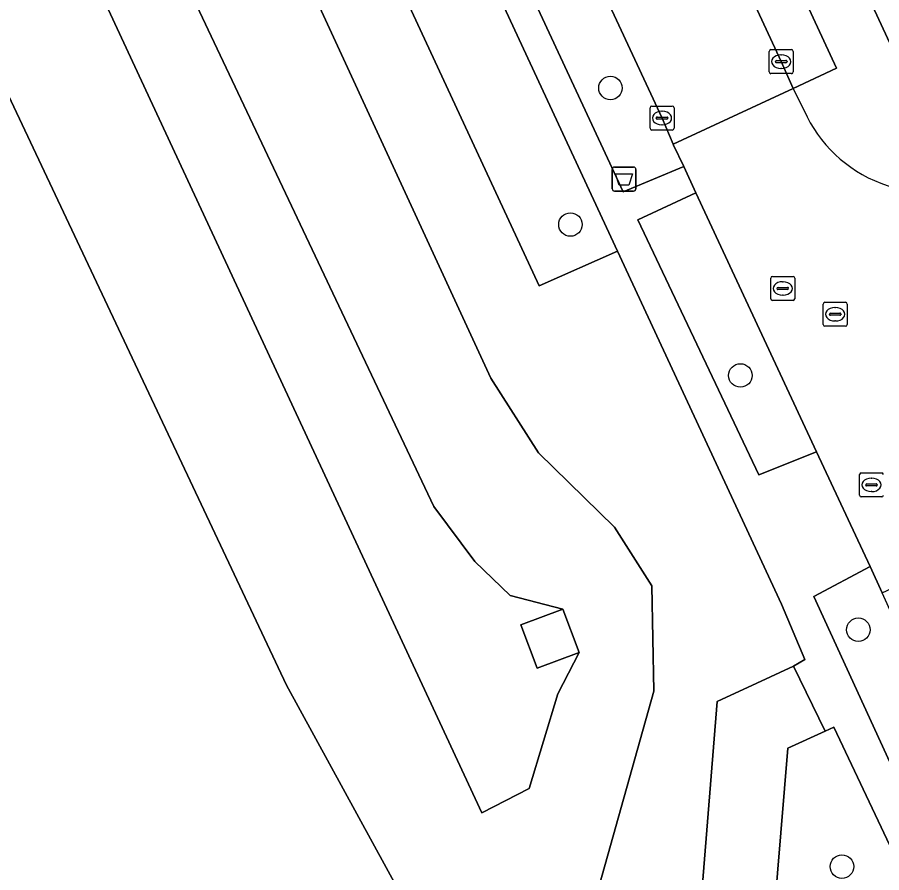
# Model space of a CAD drawing. Extents: x 160030 to 160839, y 385325 to 386450.
# Drawn here: x 160527.37 to 160563.39, y 385895.84 to 385931.47 of the extents above; entities that cross this region are included whole.
import ezdxf

# ---------------------------------------------------------------- set-up
doc = ezdxf.new("R2010")
doc.units = 0
for name, color, linetype in [('IMGEO_Afvalbak', 7, 'Continuous'), ('IMGEO_Boom', 7, 'Continuous'), ('IMGEO_Erf', 7, 'Continuous'), ('IMGEO_Groenvoorziening', 7, 'Continuous'), ('IMGEO_Kolk', 7, 'Continuous'), ('IMGEO_Oever', 7, 'Continuous'), ('IMGEO_Parkeervlak_open', 7, 'Continuous'), ('IMGEO_Rijbaan_lokaal_open', 7, 'Continuous'), ('IMGEO_Rioolput', 7, 'Continuous'), ('IMGEO_Terreindeel_open', 7, 'Continuous'), ('IMGEO_Voetpad_halfverhard', 7, 'Continuous'), ('IMGEO_Voetpad_open', 7, 'Continuous'), ('IMGEO_Waterloop', 7, 'Continuous')]:
    doc.layers.add(name, color=color, linetype=linetype)

msp = doc.modelspace()

# ---------------------------------------------------------------- linework, layer by layer
at = {"layer": 'IMGEO_Afvalbak'}
for p, q in [((160552.158, 385924.329), (160552.158, 385925.129)), ((160552.158, 385925.129), (160552.158, 385924.329)), ((160552.258, 385925.229), (160553.048, 385925.229)), ((160553.048, 385925.229), (160552.258, 385925.229)), ((160553.148, 385925.129), (160553.148, 385924.329)), ((160553.148, 385924.329), (160553.148, 385925.129)), ((160553.048, 385924.229), (160552.258, 385924.229)), ((160552.258, 385924.229), (160553.048, 385924.229))]:
    msp.add_line(p, q, dxfattribs=at)
msp.add_lwpolyline([(160552.301, 385924.943), (160553.005, 385924.943), (160552.856, 385924.473), (160552.45, 385924.473), (160552.301, 385924.943)], dxfattribs=at)
for centre, start, end in [((160552.258, 385925.129), 90, 180), ((160552.258, 385925.129), 90, 180), ((160553.048, 385925.129), 0, 90), ((160553.048, 385925.129), 360, 90), ((160552.258, 385924.329), 180, 270), ((160552.258, 385924.329), 180, 270), ((160553.048, 385924.329), 270, 0), ((160553.048, 385924.329), 270, 0)]:
    msp.add_arc(centre, 0.1, start, end, dxfattribs=at)
at = {"layer": 'IMGEO_Boom'}
for centre in [(160552.086, 385928.522), (160550.419, 385922.836), (160557.5, 385916.552), (160562.414, 385905.964), (160561.732, 385896.099)]:
    msp.add_circle(centre, 0.489, dxfattribs=at)
at = {"layer": 'IMGEO_Erf'}
msp.add_lwpolyline([(160546.192, 385968.048), (160547.446, 385965.457), (160563.989, 385929.826)], dxfattribs=at)
at = {"layer": 'IMGEO_Groenvoorziening'}
for points in [[(160534.011, 385961.278), (160525.829, 385978.853), (160520.982, 385989.303), (160518.129, 385987.404), (160517.975, 385987.302), (160549.116, 385920.283), (160552.385, 385921.729)], [(160551.097, 385934.009), (160548.608, 385932.831), (160552.616, 385924.196), (160555.142, 385925.253), (160554.717, 385926.143), (160554.701, 385926.179), (160554.236, 385927.272)], [(160555.644, 385924.162), (160553.227, 385923.032), (160558.262, 385912.41), (160560.674, 385913.37)], [(160568.436, 385896.65), (160564.426, 385905.259), (160563.408, 385907.496), (160562.904, 385908.603), (160560.564, 385907.353), (160573.062, 385880.106), (160575.555, 385881.338), (160575.066, 385882.398), (160574.109, 385884.426)]]:
    msp.add_lwpolyline(points, close=True, dxfattribs=at)
for points in [[(160552.385, 385921.729), (160549.116, 385920.283), (160517.975, 385987.302), (160502.211, 385976.812), (160500, 385975.341), (160484.1, 385964.767), (160486.67, 385960.949), (160493.161, 385965.253), (160500, 385954.956), (160501.472, 385952.74), (160500, 385951.762), (160491.563, 385946.151), (160490.669, 385945.554), (160480.709, 385938.936), (160478.98, 385937.752), (160470.616, 385950.327), (160472.287, 385951.367), (160478.178, 385955.304), (160475.564, 385959.077), (160462.321, 385950.277)], [(160519.065, 385976.992), (160521.433, 385972.02), (160547.105, 385916.441), (160549.089, 385913.332), (160552.25, 385910.232), (160553.804, 385907.798), (160553.888, 385903.403), (160551.515, 385894.946), (160549.515, 385892.074), (160547.135, 385891.226), (160544.531, 385892.789), (160538.589, 385903.66), (160507.723, 385969.087)], [(160534.769, 385876.623), (160554.77, 385881.033), (160556.526, 385902.974), (160558.186, 385903.742), (160559.719, 385904.451), (160560.188, 385904.724), (160559.214, 385907.028), (160557.493, 385910.733), (160552.385, 385921.729)], [(160561.039, 385901.737), (160559.477, 385901.027), (160557.601, 385878.359), (160558.635, 385873.38), (160563.642, 385874.467), (160570.205, 385875.878)], [(160572.058, 385879.623), (160571.96, 385879.583), (160561.392, 385901.906), (160561.039, 385901.737)]]:
    msp.add_lwpolyline(points, dxfattribs=at)
at = {"layer": 'IMGEO_Kolk'}
for p, q in [((160558.7, 385929.194), (160558.7, 385930.046)), ((160558.775, 385930.12), (160559.627, 385930.12)), ((160559.188, 385929.9), (160559.213, 385929.9)), ((160559.701, 385930.046), (160559.701, 385929.194)), ((160558.959, 385929.614), (160558.959, 385929.626)), ((160559.397, 385929.577), (160558.999, 385929.577)), ((160559.002, 385929.663), (160559.4, 385929.663)), ((160559.443, 385929.626), (160559.443, 385929.614)), ((160559.627, 385929.12), (160558.775, 385929.12)), ((160559.211, 385929.34), (160559.186, 385929.34)), ((160553.735, 385926.846), (160553.735, 385927.698)), ((160553.81, 385927.772), (160554.662, 385927.772)), ((160554.736, 385927.698), (160554.736, 385926.846)), ((160553.994, 385927.266), (160553.994, 385927.278)), ((160554.037, 385927.315), (160554.435, 385927.315)), ((160554.223, 385927.552), (160554.248, 385927.552)), ((160554.478, 385927.278), (160554.478, 385927.266)), ((160554.432, 385927.229), (160554.034, 385927.229)), ((160554.246, 385926.992), (160554.221, 385926.992)), ((160554.662, 385926.772), (160553.81, 385926.772))]:
    msp.add_line(p, q, dxfattribs=at)
for points in [[(160558.7, 385929.194), (160558.7, 385930.046)], [(160558.775, 385930.12), (160559.627, 385930.12)], [(160559.701, 385930.046), (160559.701, 385929.194)], [(160559.627, 385929.12), (160558.775, 385929.12)], [(160553.735, 385926.846), (160553.735, 385927.698)], [(160553.81, 385927.772), (160554.662, 385927.772)], [(160554.736, 385927.698), (160554.736, 385926.846)], [(160554.662, 385926.772), (160553.81, 385926.772)]]:
    msp.add_lwpolyline(points, dxfattribs=at)
for centre, radius, start, end in [((160558.777, 385930.044), 0.0765, 91.552, 178.448), ((160558.777, 385930.044), 0.0765, 91.552, 178.448), ((160559.625, 385930.044), 0.0765, 1.552, 88.448), ((160559.625, 385930.044), 0.0765, 1.552, 88.448), ((160558.999, 385929.623), 0.0403, 85.8775, 175.7526), ((160558.996, 385929.613), 0.0366, 178.938, 274.7102), ((160559.4, 385929.62), 0.043, 264.8664, 352.4533), ((160559.404, 385929.625), 0.0386, 1.7309, 96.639), ((160558.777, 385929.196), 0.0765, 181.552, 268.448), ((160558.777, 385929.196), 0.0765, 181.552, 268.448), ((160559.625, 385929.196), 0.0765, 271.552, 358.448), ((160559.625, 385929.196), 0.0765, 271.552, 358.448), ((160553.812, 385927.696), 0.0765, 91.552, 178.448), ((160553.812, 385927.696), 0.0765, 91.552, 178.448), ((160554.66, 385927.696), 0.0765, 1.552, 88.448), ((160554.66, 385927.696), 0.0765, 1.552, 88.448), ((160554.034, 385927.275), 0.0403, 85.8775, 175.7526), ((160554.031, 385927.265), 0.0366, 178.938, 274.7102), ((160554.435, 385927.272), 0.043, 264.8664, 352.4533), ((160554.439, 385927.277), 0.0386, 1.7309, 96.639), ((160553.812, 385926.848), 0.0765, 181.552, 268.448), ((160553.812, 385926.848), 0.0765, 181.552, 268.448), ((160554.66, 385926.848), 0.0765, 271.552, 358.448), ((160554.66, 385926.848), 0.0765, 271.552, 358.448)]:
    msp.add_arc(centre, radius, start, end, dxfattribs=at)
for centre, major_axis, ratio, start_param, end_param in [((160559.187, 385929.62), (-0.387, 0.002), 0.722429, 4.712389, 7.853982), ((160559.212, 385929.62), (-0.39, 0.002), 0.717154, 1.570796, 4.712389), ((160554.222, 385927.272), (-0.387, 0.002), 0.722429, 4.712389, 7.853982), ((160554.247, 385927.272), (-0.39, 0.002), 0.717154, 1.570796, 4.712389)]:
    msp.add_ellipse(centre, major_axis=major_axis, ratio=ratio, start_param=start_param, end_param=end_param, dxfattribs=at)
at = {"layer": 'IMGEO_Oever'}
msp.add_lwpolyline([(160506.028, 385972.683), (160507.723, 385969.087), (160538.589, 385903.66), (160544.531, 385892.789), (160547.135, 385891.226), (160549.515, 385892.074), (160551.515, 385894.946), (160553.888, 385903.403), (160553.804, 385907.798), (160552.25, 385910.232), (160549.089, 385913.332), (160547.105, 385916.441), (160521.433, 385972.02)], dxfattribs=at)
msp.add_lwpolyline([(160513.847, 385969.015), (160512.937, 385971.201), (160515.683, 385972.273), (160516.903, 385969.843), (160544.727, 385911.096), (160546.434, 385908.8), (160547.902, 385907.384), (160550.106, 385906.826), (160550.781, 385905.013), (160549.894, 385903.288), (160548.695, 385899.349), (160546.728, 385898.335)], close=True, dxfattribs=at)
at = {"layer": 'IMGEO_Parkeervlak_open'}
msp.add_lwpolyline([(160542.041, 385966.596), (160551.001, 385947.279), (160559.201, 385929.62), (160559.7, 385928.508), (160561.511, 385929.344), (160543.85, 385967.418)], close=True, dxfattribs=at)
at = {"layer": 'IMGEO_Rijbaan_lokaal_open'}
msp.add_lwpolyline([(160551.001, 385947.279), (160542.041, 385966.596), (160537.067, 385964.186), (160537.831, 385962.561), (160546.008, 385944.933), (160551.097, 385934.009), (160554.236, 385927.272), (160554.701, 385926.179), (160559.7, 385928.508), (160559.201, 385929.62)], close=True, dxfattribs=at)
msp.add_lwpolyline([(160560.156, 385927.586), (160559.7, 385928.508), (160554.701, 385926.179), (160554.717, 385926.143), (160555.142, 385925.253), (160555.644, 385924.162), (160560.674, 385913.37), (160562.904, 385908.603), (160563.408, 385907.496), (160568.341, 385909.809), (160567.828, 385911.038), (160567.288, 385912.232)], dxfattribs=at)
msp.add_arc((160565.383, 385929.899), 5.716, 203.8721, 294.4115, dxfattribs=at)
at = {"layer": 'IMGEO_Rioolput'}
for p, q in [((160558.766, 385919.748), (160558.766, 385920.6)), ((160558.841, 385920.674), (160559.693, 385920.674)), ((160559.254, 385920.454), (160559.279, 385920.454)), ((160559.767, 385920.6), (160559.767, 385919.748)), ((160559.025, 385920.168), (160559.025, 385920.18)), ((160559.463, 385920.131), (160559.065, 385920.131)), ((160559.068, 385920.217), (160559.466, 385920.217)), ((160559.509, 385920.18), (160559.509, 385920.168)), ((160559.277, 385919.894), (160559.252, 385919.894)), ((160559.693, 385919.674), (160558.841, 385919.674)), ((160560.949, 385918.675), (160560.949, 385919.527)), ((160561.024, 385919.601), (160561.876, 385919.601)), ((160561.437, 385919.381), (160561.462, 385919.381)), ((160561.95, 385919.527), (160561.95, 385918.675)), ((160561.208, 385919.095), (160561.208, 385919.107)), ((160561.646, 385919.058), (160561.248, 385919.058)), ((160561.251, 385919.144), (160561.649, 385919.144)), ((160561.692, 385919.107), (160561.692, 385919.095)), ((160561.46, 385918.821), (160561.435, 385918.821)), ((160561.876, 385918.601), (160561.024, 385918.601)), ((160562.536, 385912.496), (160563.388, 385912.496)), ((160562.461, 385911.57), (160562.461, 385912.422)), ((160562.949, 385912.276), (160562.974, 385912.276)), ((160562.72, 385911.99), (160562.72, 385912.002)), ((160563.158, 385911.953), (160562.76, 385911.953)), ((160562.763, 385912.039), (160563.161, 385912.039)), ((160563.204, 385912.002), (160563.204, 385911.99)), ((160563.388, 385911.496), (160562.536, 385911.496)), ((160562.972, 385911.716), (160562.947, 385911.716))]:
    msp.add_line(p, q, dxfattribs=at)
for points in [[(160558.766, 385919.748), (160558.766, 385920.6)], [(160558.841, 385920.674), (160559.693, 385920.674)], [(160559.767, 385920.6), (160559.767, 385919.748)], [(160559.693, 385919.674), (160558.841, 385919.674)], [(160560.949, 385918.675), (160560.949, 385919.527)], [(160561.024, 385919.601), (160561.876, 385919.601)], [(160561.95, 385919.527), (160561.95, 385918.675)], [(160561.876, 385918.601), (160561.024, 385918.601)], [(160562.536, 385912.496), (160563.388, 385912.496)], [(160562.461, 385911.57), (160562.461, 385912.422)], [(160563.388, 385911.496), (160562.536, 385911.496)]]:
    msp.add_lwpolyline(points, dxfattribs=at)
for centre, radius, start, end in [((160558.843, 385920.598), 0.0765, 91.552, 178.448), ((160558.843, 385920.598), 0.0765, 91.552, 178.448), ((160559.691, 385920.598), 0.0765, 1.552, 88.448), ((160559.691, 385920.598), 0.0765, 1.552, 88.448), ((160559.065, 385920.177), 0.0403, 85.8775, 175.7526), ((160559.062, 385920.167), 0.0366, 178.938, 274.7102), ((160559.466, 385920.174), 0.043, 264.8664, 352.4533), ((160559.47, 385920.179), 0.0386, 1.7309, 96.639), ((160558.843, 385919.75), 0.0765, 181.552, 268.448), ((160558.843, 385919.75), 0.0765, 181.552, 268.448), ((160559.691, 385919.75), 0.0765, 271.552, 358.448), ((160559.691, 385919.75), 0.0765, 271.552, 358.448), ((160561.026, 385919.525), 0.0765, 91.552, 178.448), ((160561.026, 385919.525), 0.0765, 91.552, 178.448), ((160561.874, 385919.525), 0.0765, 1.552, 88.448), ((160561.874, 385919.525), 0.0765, 1.552, 88.448), ((160561.248, 385919.104), 0.0403, 85.8775, 175.7526), ((160561.245, 385919.094), 0.0366, 178.938, 274.7102), ((160561.649, 385919.101), 0.043, 264.8664, 352.4533), ((160561.653, 385919.106), 0.0386, 1.7309, 96.639), ((160561.026, 385918.677), 0.0765, 181.552, 268.448), ((160561.026, 385918.677), 0.0765, 181.552, 268.448), ((160561.874, 385918.677), 0.0765, 271.552, 358.448), ((160561.874, 385918.677), 0.0765, 271.552, 358.448), ((160562.538, 385912.42), 0.0765, 91.552, 178.448), ((160562.538, 385912.42), 0.0765, 91.552, 178.448), ((160563.386, 385912.42), 0.0765, 1.552, 88.448), ((160563.386, 385912.42), 0.0765, 1.552, 88.448), ((160562.76, 385911.999), 0.0403, 85.8775, 175.7526), ((160562.757, 385911.989), 0.0366, 178.938, 274.7102), ((160563.161, 385911.996), 0.043, 264.8664, 352.4533), ((160563.165, 385912.001), 0.0386, 1.7309, 96.639), ((160562.538, 385911.572), 0.0765, 181.552, 268.448), ((160562.538, 385911.572), 0.0765, 181.552, 268.448), ((160563.386, 385911.572), 0.0765, 271.552, 358.448), ((160563.386, 385911.572), 0.0765, 271.552, 358.448)]:
    msp.add_arc(centre, radius, start, end, dxfattribs=at)
for centre, major_axis, ratio, start_param, end_param in [((160559.253, 385920.174), (-0.387, 0.002), 0.722429, 4.712389, 7.853982), ((160559.278, 385920.174), (-0.39, 0.002), 0.717154, 1.570796, 4.712389), ((160561.436, 385919.101), (-0.387, 0.002), 0.722429, 4.712389, 7.853982), ((160561.461, 385919.101), (-0.39, 0.002), 0.717154, 1.570796, 4.712389), ((160562.948, 385911.996), (-0.387, 0.002), 0.722429, 4.712389, 7.853982), ((160562.973, 385911.996), (-0.39, 0.002), 0.717154, 1.570796, 4.712389)]:
    msp.add_ellipse(centre, major_axis=major_axis, ratio=ratio, start_param=start_param, end_param=end_param, dxfattribs=at)
at = {"layer": 'IMGEO_Terreindeel_open'}
msp.add_lwpolyline([(160550.106, 385906.826), (160548.353, 385906.171), (160549.029, 385904.361), (160550.781, 385905.013)], close=True, dxfattribs=at)
at = {"layer": 'IMGEO_Voetpad_halfverhard'}
for points in [[(160573.062, 385880.106), (160560.564, 385907.353), (160562.904, 385908.603), (160560.674, 385913.37), (160558.262, 385912.41), (160553.227, 385923.032), (160555.644, 385924.162), (160555.142, 385925.253), (160552.616, 385924.196), (160548.608, 385932.831), (160535.256, 385961.592), (160534.131, 385964.067), (160536.586, 385965.192), (160536.135, 385966.169), (160533.576, 385965.213), (160527.548, 385978.211), (160529.965, 385979.431), (160529.491, 385980.516), (160526.976, 385979.395), (160522.096, 385989.817), (160513.363, 386008.464)], [(160512.25, 386008.129), (160518.544, 385994.56), (160519.707, 385992.051), (160520.974, 385989.32), (160520.982, 385989.303), (160525.829, 385978.853), (160534.011, 385961.278), (160552.385, 385921.729), (160557.493, 385910.733), (160559.214, 385907.028), (160560.188, 385904.724), (160559.719, 385904.451), (160561.039, 385901.737), (160561.392, 385901.906), (160571.96, 385879.583)]]:
    msp.add_lwpolyline(points, dxfattribs=at)
at = {"layer": 'IMGEO_Voetpad_open'}
for points in [[(160563.989, 385929.826), (160547.446, 385965.457), (160546.192, 385968.048)], [(160541.659, 385967.448), (160542.041, 385966.596), (160543.85, 385967.418), (160561.511, 385929.344), (160559.7, 385928.508), (160560.156, 385927.586)], [(160547.089, 385876.112), (160554.615, 385877.841), (160555.713, 385872.764), (160558.635, 385873.38), (160557.601, 385878.359), (160559.477, 385901.027), (160561.039, 385901.737), (160559.719, 385904.451), (160558.186, 385903.742), (160556.526, 385902.974), (160554.77, 385881.033), (160534.769, 385876.623)]]:
    msp.add_lwpolyline(points, dxfattribs=at)
msp.add_arc((160565.383, 385929.899), 5.716, 203.8721, 294.4115, dxfattribs=at)
at = {"layer": 'IMGEO_Waterloop'}
msp.add_lwpolyline([(160516.903, 385969.843), (160515.683, 385972.273), (160512.937, 385971.201), (160513.847, 385969.015), (160546.728, 385898.335), (160548.695, 385899.349), (160549.894, 385903.288), (160550.781, 385905.013), (160549.029, 385904.361), (160548.353, 385906.171), (160550.106, 385906.826), (160547.902, 385907.384), (160546.434, 385908.8), (160544.727, 385911.096)], close=True, dxfattribs=at)

doc.saveas('drawing.dxf')
